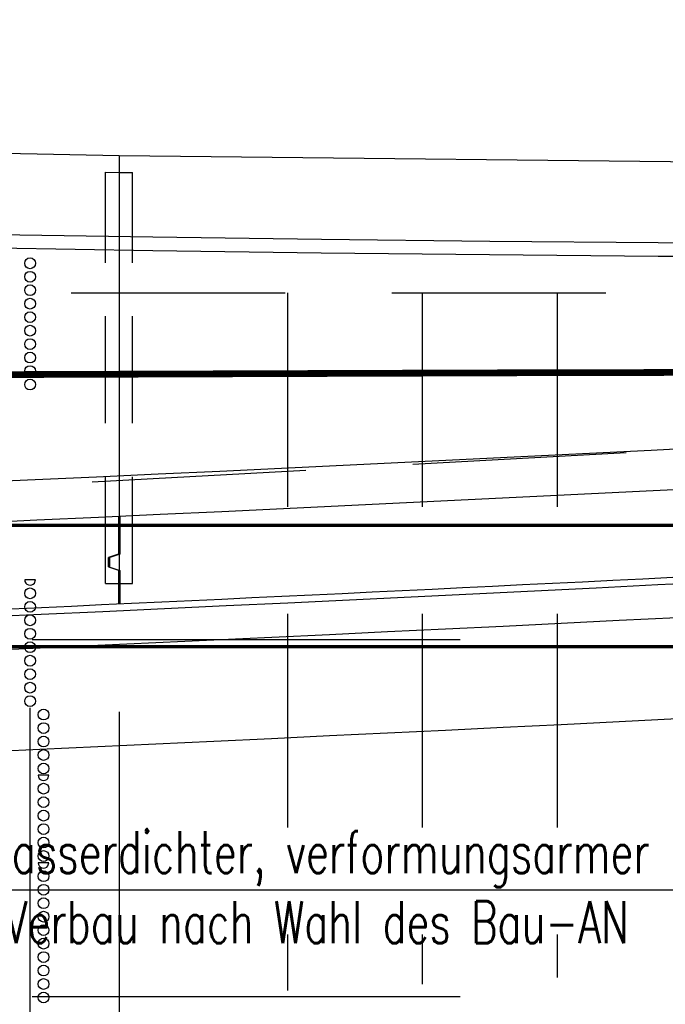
# Model space of a CAD drawing. Header units: metres. Extents: x 3458045 to 3462392, y 5482308 to 5484762.
# Tile 296 of 458: x 3460219 to 3460229, y 5483995 to 5484009. Entities that reach past the tile are written whole.
import ezdxf

# ---------------------------------------------------------------- set-up
doc = ezdxf.new("R2010")
doc.units = ezdxf.units.M
for name, pattern in [('AUSGEZOGEN', [2, 1, 1]), ('VERDECKT', [9.525, 6.35, -3.175]), ('VERDECKT2', [4.7625, 3.175, -1.5875])]:
    doc.linetypes.add(name, pattern=pattern)
for name, color, linetype in [('BAUER_BK 2014', 1, 'CONTINUOUS'), ('SP_BAUGRUBE-TEXT', 210, 'AUSGEZOGEN'), ('SP_BAUGRUBE-UWB-Sohle', 1, 'AUSGEZOGEN'), ('SP_BAUGRUBE-VERBAU', 210, 'AUSGEZOGEN'), ('SP_FUGENBÄNDER', 2, 'AUSGEZOGEN'), ('SP_GELÄNDE-BESTAND', 251, 'CONTINUOUS'), ('SP_GELÄNDE-PLANUNG', 10, 'CONTINUOUS'), ('SP_GRADIENTE', 3, 'CONTINUOUS'), ('SP_HW10', 170, 'VERDECKT'), ('SP_HW100', 170, 'VERDECKT'), ('SP_Tangentenband', 1, 'CONTINUOUS'), ('SP_Trogwand_L7+8', 2, 'CONTINUOUS'), ('SP_Tunnelsohle_L7+8-Schnitt', 2, 'CONTINUOUS'), ('SP_Tunnelsohle_Sauberkeitsschicht', 1, 'CONTINUOUS')]:
    doc.layers.add(name, color=color, linetype=linetype)
doc.layers.add('SP_Höhenplan-Beschriftung-Linien', color=2, linetype='CONTINUOUS', lineweight=25)
doc.styles.add('SP_F', font='romans.shx', dxfattribs={"width": 0.7, "bigfont": 'sp_f.shx'})

msp = doc.modelspace()

# ---------------------------------------------------------------- linework, layer by layer
at = {"layer": 'BAUER_BK 2014', "color": 7, "linetype": 'Continuous'}
for points in [[(3460219.3161, 5484000.9771), (3460219.3161, 5484000.9771), (3460219.1561, 5484000.9771), (3460219.1561, 5484000.9771), (3460219.1601, 5484000.9523), (3460219.1715, 5484000.9301), (3460219.1891, 5484000.9123), (3460219.2115, 5484000.9011), (3460219.2361, 5484000.8971), (3460219.2609, 5484000.9011), (3460219.2833, 5484000.9123), (3460219.3009, 5484000.9301), (3460219.3161, 5484000.9771)], [(3460219.2361, 5483998.8771), (3460219.2361, 5483999.0771)], [(3460219.2361, 5483998.4771), (3460219.2361, 5483998.8771)], [(3460219.2361, 5483998.0771), (3460219.2361, 5483998.4771)], [(3460219.2361, 5483997.9771), (3460219.2361, 5483998.0771)], [(3460219.5161, 5483998.0771), (3460219.5161, 5483998.0771), (3460219.3561, 5483998.0771), (3460219.3561, 5483998.0771), (3460219.3601, 5483998.0523), (3460219.3715, 5483998.0301), (3460219.3891, 5483998.0123), (3460219.4115, 5483998.0011), (3460219.4361, 5483997.9971), (3460219.4609, 5483998.0011), (3460219.4833, 5483998.0123), (3460219.5009, 5483998.0301), (3460219.5161, 5483998.0771)], [(3460219.2361, 5483997.5771), (3460219.2361, 5483997.9771)], [(3460219.2361, 5483997.1771), (3460219.2361, 5483997.5771)], [(3460219.2361, 5483996.7771), (3460219.2361, 5483997.1771)], [(3460219.2361, 5483996.6771), (3460219.2361, 5483996.7771)], [(3460219.5161, 5483996.7771), (3460219.5161, 5483996.7771), (3460219.3561, 5483996.7771), (3460219.3561, 5483996.7771), (3460219.3601, 5483996.7523), (3460219.3715, 5483996.7301), (3460219.3891, 5483996.7123), (3460219.4115, 5483996.7011), (3460219.4361, 5483996.6971), (3460219.4609, 5483996.7011), (3460219.4833, 5483996.7123), (3460219.5009, 5483996.7301), (3460219.5161, 5483996.7771)], [(3460219.2361, 5483996.2771), (3460219.2361, 5483996.6771)], [(3460219.2361, 5483995.8771), (3460219.2361, 5483996.2771)], [(3460219.2361, 5483995.4771), (3460219.2361, 5483995.8771)], [(3460219.2361, 5483995.0771), (3460219.2361, 5483995.4771)], [(3460219.2361, 5483994.6771), (3460219.2361, 5483995.0771)], [(3460219.2361, 5483994.2771), (3460219.2361, 5483994.6771)]]:
    msp.add_lwpolyline(points, dxfattribs=at)
for centre in [(3460219.2361, 5484005.6771), (3460219.2361, 5484005.4771), (3460219.2361, 5484005.2771), (3460219.2361, 5484005.0771), (3460219.2361, 5484004.8771), (3460219.2361, 5484004.6771), (3460219.2361, 5484004.4771), (3460219.2361, 5484004.2771), (3460219.2361, 5484004.0771), (3460219.2361, 5484003.8771), (3460219.2361, 5484000.7771), (3460219.2361, 5484000.5771), (3460219.2361, 5484000.3771), (3460219.2361, 5484000.1771), (3460219.2361, 5483999.9771), (3460219.2361, 5483999.7771), (3460219.2361, 5483999.5771), (3460219.2361, 5483999.3771), (3460219.2361, 5483999.1771), (3460219.4361, 5483998.9771), (3460219.4361, 5483998.7771), (3460219.4361, 5483998.5771), (3460219.4361, 5483998.3771), (3460219.4361, 5483998.1771), (3460219.4361, 5483997.8771), (3460219.4361, 5483997.6771), (3460219.4361, 5483997.4771), (3460219.4361, 5483997.2771), (3460219.4361, 5483997.0771), (3460219.4361, 5483996.8771), (3460219.4361, 5483996.5771), (3460219.4361, 5483996.3771), (3460219.4361, 5483996.1771), (3460219.4361, 5483995.9771), (3460219.4361, 5483995.7771), (3460219.4361, 5483995.5771), (3460219.4361, 5483995.3771), (3460219.4361, 5483995.1771), (3460219.4361, 5483994.9771), (3460219.4361, 5483994.7771)]:
    msp.add_circle(centre, 0.08, dxfattribs=at)
at = {"layer": 'SP_BAUGRUBE-TEXT', "linetype": 'AUSGEZOGEN'}
msp.add_line((3460216.479, 5483996.3756), (3460263.3007, 5483996.3756), dxfattribs=at)
at = {"layer": 'SP_BAUGRUBE-UWB-Sohle'}
for points in [[(3460024.5744, 5483998.4468), (3460120.4579, 5483997.9661, 0.014054), (3460230.5579, 5484000.5071)], [(3460024.5669, 5483996.9468), (3460120.4503, 5483996.4661, 0.0140442), (3460230.5579, 5483999.0051)]]:
    msp.add_lwpolyline(points, format="xyb", dxfattribs=at)
at = {"layer": 'SP_BAUGRUBE-VERBAU', "linetype": 'VERDECKT2'}
for p, q in [((3460223.0579, 5484005.2371), (3460223.0579, 5483994.8814)), ((3460225.0579, 5484005.2371), (3460225.0579, 5483994.977)), ((3460227.0579, 5484005.2371), (3460227.0579, 5483995.0745))]:
    msp.add_line(p, q, dxfattribs=at)
msp.add_lwpolyline([(3460157.9329, 5484005.2371), (3460251.5579, 5484005.2371)], dxfattribs=at)
at = {"layer": 'SP_FUGENBÄNDER', "color": 1, "linetype": 'VERDECKT2', "ltscale": 0.5}
for p, q in [((3460220.3579, 5484000.9211), (3460220.3579, 5484007.0302)), ((3460220.7579, 5484000.9211), (3460220.7579, 5484007.0241))]:
    msp.add_line(p, q, dxfattribs=at)
msp.add_lwpolyline([(3460220.3579, 5484007.0302), (3460220.554, 5484007.0262), (3460220.7579, 5484007.0241)], dxfattribs=at)
at = {"layer": 'SP_FUGENBÄNDER'}
msp.add_lwpolyline([(3460220.3579, 5484000.9211), (3460220.7579, 5484000.9211)], dxfattribs=at)
at = {"layer": 'SP_GELÄNDE-BESTAND', "const_width": 0.1}
msp.add_lwpolyline([(3460209.3035, 5484003.9973), (3460213.0579, 5484004.0102), (3460217.542, 5484004.0255), (3460218.0579, 5484004.0246), (3460218.6179, 5484004.0236), (3460223.0579, 5484004.0393), (3460227.2132, 5484004.0539), (3460227.7158, 5484004.0531), (3460228.0579, 5484004.0542), (3460232.0528, 5484004.0679), (3460233.0579, 5484004.1063), (3460235.0881, 5484004.1854), (3460235.2157, 5484004.1971), (3460235.3712, 5484004.1939), (3460235.5715, 5484004.1927), (3460238.0579, 5484004.2951), (3460242.9427, 5484004.5044), (3460243.0579, 5484004.4992), (3460243.5853, 5484004.4755), (3460244.9485, 5484004.4206), (3460248.0579, 5484004.5192), (3460249.1167, 5484004.5534)], dxfattribs=at)
at = {"layer": 'SP_GELÄNDE-PLANUNG', "color": 2, "linetype": 'VERDECKT2'}
msp.add_lwpolyline([(3460208.5625, 5484006.3278), (3460211.0624, 5484006.2661), (3460213.562, 5484006.2074), (3460216.0616, 5484006.1548), (3460218.5611, 5484006.1083), (3460221.0606, 5484006.0679), (3460223.5601, 5484006.0336), (3460226.0596, 5484006.0055), (3460228.5591, 5484005.9834), (3460231.0586, 5484005.9674), (3460233.5581, 5484005.9575), (3460236.0577, 5484005.9537), (3460238.5572, 5484005.9561), (3460241.0567, 5484005.9645), (3460243.5562, 5484005.9791), (3460246.0557, 5484005.9998), (3460248.5552, 5484006.0266), (3460251.0547, 5484006.0595)], dxfattribs=at)
at = {"layer": 'SP_GELÄNDE-PLANUNG', "color": 1, "linetype": 'VERDECKT2'}
msp.add_lwpolyline([(3460208.5576, 5484006.1279), (3460211.0576, 5484006.0661), (3460213.5576, 5484006.0074), (3460216.0576, 5484005.9549), (3460218.5576, 5484005.9084), (3460221.0576, 5484005.868), (3460223.5576, 5484005.8337), (3460226.0576, 5484005.8055), (3460228.5576, 5484005.7834), (3460231.0576, 5484005.7674), (3460233.5576, 5484005.7575), (3460236.0576, 5484005.7537), (3460238.5576, 5484005.7561), (3460241.0576, 5484005.7645), (3460243.5576, 5484005.7791), (3460246.0576, 5484005.7998), (3460248.5576, 5484005.8266), (3460251.0576, 5484005.8595)], dxfattribs=at)
at = {"layer": 'SP_GRADIENTE'}
msp.add_lwpolyline([(3460003.0579, 5484001.0547), (3460120.4704, 5484000.4661, 0.014971), (3460237.5964, 5484003.3841), (3460290.2914, 5484006.2738, -0.0062334), (3460339.7757, 5484008.3712), (3460355.6575, 5484008.8465, -0.0099837), (3460395.4997, 5484009.2435), (3460406.594, 5484009.1325, -0.0050796)], format="xyb", dxfattribs=at)
at = {"layer": 'SP_HW10', "lineweight": 30, "const_width": 0.05}
msp.add_lwpolyline([(3459990.95, 5483999.9867), (3460406.594, 5483999.9867)], dxfattribs=at)
at = {"layer": 'SP_HW100', "lineweight": 30, "const_width": 0.05}
msp.add_lwpolyline([(3459990.95, 5484001.7867), (3460406.594, 5484001.7867)], dxfattribs=at)
at = {"layer": 'SP_Höhenplan-Beschriftung-Linien', "color": 251, "linetype": 'VERDECKT'}
for p, q in [((3460406.594, 5484000.0871), (3459994.581, 5484000.0871)), ((3460406.594, 5483994.7871), (3459994.581, 5483994.7871))]:
    msp.add_line(p, q, dxfattribs=at)
at = {"layer": 'SP_Höhenplan-Beschriftung-Linien', "color": 1, "linetype": 'ByBlock'}
msp.add_line((3460220.5579, 5483999.0194), (3460220.5579, 5483965.6286), dxfattribs=at)
at = {"layer": 'SP_Tangentenband', "color": 7, "linetype": 'VERDECKT2'}
msp.add_lwpolyline([(3460237.5964, 5484003.3841), (3460179.0334, 5484000.1725), (3460120.4704, 5484000.4661)], dxfattribs=at)
at = {"layer": 'SP_Trogwand_L7+8', "color": 2}
msp.add_line((3460220.5579, 5484007.2762), (3460220.5579, 5484001.9225), dxfattribs=at)
msp.add_lwpolyline([(3460180.2529, 5484008.2279), (3460180.5579, 5484008.2279), (3460190.5579, 5484007.973), (3460200.5579, 5484007.7259), (3460210.5579, 5484007.4789), (3460220.5579, 5484007.2762), (3460230.5579, 5484007.1706), (3460240.5579, 5484007.1628), (3460250.5579, 5484007.253), (3460260.5579, 5484007.4413), (3460270.5579, 5484007.7197), (3460280.5579, 5484008.0166), (3460290.5579, 5484008.3136), (3460300.5579, 5484008.6105), (3460310.5579, 5484008.9074)], dxfattribs=at)
at = {"layer": 'SP_Tunnelsohle_L7+8-Schnitt', "color": 1}
for p, q in [((3460220.5479, 5484001.922), (3460220.5479, 5484001.3578)), ((3460220.5679, 5484001.9229), (3460220.5679, 5484001.3611)), ((3460220.5479, 5484001.3578), (3460220.3979, 5484001.3078)), ((3460220.3979, 5484001.1711), (3460220.3979, 5484001.3078)), ((3460220.5679, 5484001.3611), (3460220.4179, 5484001.3111)), ((3460220.4179, 5484001.1678), (3460220.4179, 5484001.3111)), ((3460220.3979, 5484001.1711), (3460220.5479, 5484001.1211)), ((3460220.4179, 5484001.1678), (3460220.5679, 5484001.1178)), ((3460220.5479, 5484001.1211), (3460220.5479, 5484000.6211)), ((3460220.5679, 5484001.1178), (3460220.5679, 5484000.6211))]:
    msp.add_line(p, q, dxfattribs=at)
at = {"layer": 'SP_Tunnelsohle_L7+8-Schnitt'}
msp.add_line((3460220.5579, 5484001.9225), (3460220.5579, 5484000.6211), dxfattribs=at)
for points in [[(3460022.8279, 5484000.3556), (3460120.4674, 5483999.8661, 0.014971), (3460237.6293, 5484002.785), (3460290.3243, 5484005.6747, -0.0025503), (3460310.5579, 5484006.6817)], [(3460180.5579, 5483999.1857, 0.0072993), (3460237.7006, 5484001.4869), (3460290.3954, 5484004.3767, -0.002543), (3460310.5579, 5484005.3804)]]:
    msp.add_lwpolyline(points, format="xyb", dxfattribs=at)
at = {"layer": 'SP_Tunnelsohle_Sauberkeitsschicht'}
msp.add_lwpolyline([(3460024.5769, 5483998.9468), (3460120.4604, 5483998.4661, 0.014971), (3460237.7061, 5484001.3871), (3460290.4009, 5484004.2768, -0.0025425), (3460310.5579, 5484005.2803)], format="xyb", dxfattribs=at)

# ---------------------------------------------------------------- texts
at = {"layer": 'SP_BAUGRUBE-TEXT', "linetype": 'AUSGEZOGEN', "insert": (3460223.4929, 5483996.4149), "char_height": 0.625, "attachment_point": 5, "style": 'SP_F'}
msp.add_mtext('\\A1;wasserdichter, verformungsarmer\\PVerbau nach Wahl des Bau-AN', dxfattribs=at)

doc.saveas('drawing.dxf')
